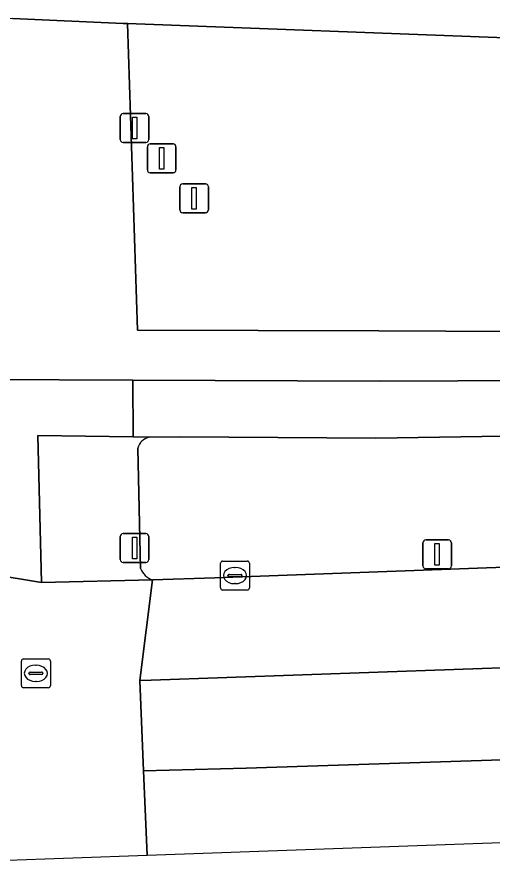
# Model space of a CAD drawing. Extents: x 161354 to 162026, y 386504 to 387460.
# Drawn here: x 161367.29 to 161383.76, y 386503.58 to 386533.26 of the extents above; entities that cross this region are included whole.
import ezdxf

# ---------------------------------------------------------------- set-up
doc = ezdxf.new("R2010")
doc.units = 0
for name, color, linetype in [('IMGEO_Berm_groen', 7, 'Continuous'), ('IMGEO_Fietspad_gesloten', 7, 'Continuous'), ('IMGEO_Fietspad_open', 7, 'Continuous'), ('IMGEO_Groenvoorziening', 7, 'Continuous'), ('IMGEO_Kolk', 7, 'Continuous'), ('IMGEO_Lichtmast', 7, 'Continuous'), ('IMGEO_Rijbaan_regionaal_gesloten', 7, 'Continuous'), ('IMGEO_Rioolput', 7, 'Continuous'), ('IMGEO_Verkeersregelinstallatiepaal', 7, 'Continuous'), ('IMGEO_Vlaggenmast', 7, 'Continuous'), ('IMGEO_Voetpad_open', 7, 'Continuous')]:
    doc.layers.add(name, color=color, linetype=linetype)

msp = doc.modelspace()

# ---------------------------------------------------------------- linework, layer by layer
at = {"layer": 'IMGEO_Berm_groen'}
for points in [[(161386.319, 386518.778), (161379.708, 386518.678), (161372.917, 386518.726), (161371.857, 386518.712)], [(161371.98, 386513.771), (161374.14, 386513.837), (161396.404, 386514.655), (161386.319, 386518.778)], [(161371.463, 386518.334), (161371.565, 386514.165)]]:
    msp.add_lwpolyline(points, dxfattribs=at)
for centre, radius, start, end in [((161371.989, 386518.18), 0.548, 103.9557, 163.6697), ((161372.178, 386514.395), 0.655, 200.5695, 252.4044)]:
    msp.add_arc(centre, radius, start, end, dxfattribs=at)
at = {"layer": 'IMGEO_Fietspad_gesloten'}
for points in [[(161431.462, 386520.822), (161426.31, 386520.835), (161417.651, 386520.815), (161379.848, 386520.652), (161371.3, 386520.69), (161371.312, 386518.719), (161371.857, 386518.712), (161372.917, 386518.726), (161379.708, 386518.678), (161386.319, 386518.778), (161417.764, 386518.813), (161431.459, 386518.828)], [(161364.442, 386515.015), (161364.463, 386514.518), (161366.382, 386513.969), (161368.136, 386513.676), (161368.004, 386518.764), (161371.312, 386518.719), (161371.3, 386520.69), (161366.194, 386520.713)]]:
    msp.add_lwpolyline(points, dxfattribs=at)
at = {"layer": 'IMGEO_Fietspad_open'}
msp.add_lwpolyline([(161364.391, 386533.313), (161367.141, 386533.216), (161370.966, 386533.047), (161371.108, 386533.042), (161384.507, 386532.532), (161384.895, 386532.517), (161417.668, 386531.27)], dxfattribs=at)
at = {"layer": 'IMGEO_Groenvoorziening'}
msp.add_lwpolyline([(161384.507, 386532.532), (161371.108, 386533.042), (161371.457, 386522.422), (161379.809, 386522.391), (161384.452, 386522.369)], close=True, dxfattribs=at)
at = {"layer": 'IMGEO_Kolk'}
for p, q in [((161374.33, 386513.49), (161374.33, 386514.342)), ((161374.405, 386514.416), (161375.257, 386514.416)), ((161375.331, 386514.342), (161375.331, 386513.49)), ((161374.589, 386513.91), (161374.589, 386513.922)), ((161374.632, 386513.959), (161375.03, 386513.959)), ((161374.818, 386514.196), (161374.843, 386514.196)), ((161375.073, 386513.922), (161375.073, 386513.91)), ((161375.027, 386513.873), (161374.629, 386513.873)), ((161374.841, 386513.636), (161374.816, 386513.636)), ((161375.257, 386513.416), (161374.405, 386513.416))]:
    msp.add_line(p, q, dxfattribs=at)
for points in [[(161374.33, 386513.49), (161374.33, 386514.342)], [(161374.405, 386514.416), (161375.257, 386514.416)], [(161375.331, 386514.342), (161375.331, 386513.49)], [(161375.257, 386513.416), (161374.405, 386513.416)]]:
    msp.add_lwpolyline(points, dxfattribs=at)
for centre, radius, start, end in [((161374.407, 386514.34), 0.0765, 91.552, 178.448), ((161374.407, 386514.34), 0.0765, 91.552, 178.448), ((161375.255, 386514.34), 0.0765, 1.552, 88.448), ((161375.255, 386514.34), 0.0765, 1.552, 88.448), ((161374.629, 386513.919), 0.0403, 85.8775, 175.7526), ((161374.626, 386513.909), 0.0366, 178.938, 274.7102), ((161375.03, 386513.916), 0.043, 264.8664, 352.4533), ((161375.034, 386513.921), 0.0386, 1.7309, 96.639), ((161374.407, 386513.492), 0.0765, 181.552, 268.448), ((161374.407, 386513.492), 0.0765, 181.552, 268.448), ((161375.255, 386513.492), 0.0765, 271.552, 358.448), ((161375.255, 386513.492), 0.0765, 271.552, 358.448)]:
    msp.add_arc(centre, radius, start, end, dxfattribs=at)
for centre, major_axis, ratio, start_param, end_param in [((161374.817, 386513.916), (-0.387, 0.002), 0.722429, 4.712389, 7.853982), ((161374.842, 386513.916), (-0.39, 0.002), 0.717154, 1.570796, 4.712389)]:
    msp.add_ellipse(centre, major_axis=major_axis, ratio=ratio, start_param=start_param, end_param=end_param, dxfattribs=at)
at = {"layer": 'IMGEO_Lichtmast'}
for p, q in [((161381.437, 386515.151), (161382.227, 386515.151)), ((161382.227, 386515.151), (161381.437, 386515.151)), ((161381.337, 386514.251), (161381.337, 386515.051)), ((161381.337, 386515.051), (161381.337, 386514.251)), ((161382.327, 386515.051), (161382.327, 386514.251)), ((161382.327, 386514.251), (161382.327, 386515.051)), ((161382.227, 386514.151), (161381.437, 386514.151)), ((161381.437, 386514.151), (161382.227, 386514.151))]:
    msp.add_line(p, q, dxfattribs=at)
msp.add_lwpolyline([(161381.757, 386515.026), (161381.907, 386515.026), (161381.907, 386514.276), (161381.757, 386514.276), (161381.757, 386515.026)], dxfattribs=at)
for centre, start, end in [((161381.437, 386515.051), 90, 180), ((161381.437, 386515.051), 90, 180), ((161382.227, 386515.051), 0, 90), ((161382.227, 386515.051), 360, 90), ((161381.437, 386514.251), 180, 270), ((161381.437, 386514.251), 180, 270), ((161382.227, 386514.251), 270, 0), ((161382.227, 386514.251), 270, 0)]:
    msp.add_arc(centre, 0.1, start, end, dxfattribs=at)
at = {"layer": 'IMGEO_Rijbaan_regionaal_gesloten'}
for points in [[(161355.176, 386518.877), (161353.768, 386503.581), (161371.791, 386504.227), (161371.67, 386507.149), (161371.541, 386510.28), (161371.98, 386513.771), (161368.136, 386513.676), (161366.382, 386513.969), (161364.463, 386514.518), (161364.442, 386515.015)], [(161496.113, 386509.898), (161506.156, 386511.424), (161507.615, 386511.531), (161477.196, 386511.531), (161453.931, 386511.811), (161441.027, 386512.554), (161433.049, 386512.42), (161400.743, 386511.313), (161371.926, 386510.29), (161371.541, 386510.28), (161371.67, 386507.149), (161375.224, 386507.246), (161437.2, 386509.26), (161444.305, 386508.987), (161451.996, 386508.692), (161456.01, 386508.461), (161462.664, 386508.078)], [(161462.664, 386508.078), (161456.01, 386508.461), (161451.996, 386508.692), (161444.305, 386508.987), (161437.2, 386509.26), (161375.224, 386507.246), (161371.67, 386507.149), (161371.791, 386504.227), (161455.324, 386507.221)]]:
    msp.add_lwpolyline(points, dxfattribs=at)
msp.add_lwpolyline([(161507.69, 386515.477), (161500, 386515.21), (161481.999, 386514.474), (161463.369, 386514.603), (161444.903, 386515.98), (161435.675, 386516.119), (161417.954, 386515.458), (161396.404, 386514.655), (161374.14, 386513.837), (161371.98, 386513.771), (161371.541, 386510.28), (161371.926, 386510.29), (161400.743, 386511.313), (161433.049, 386512.42), (161441.027, 386512.554), (161453.931, 386511.811), (161477.196, 386511.531), (161507.615, 386511.531)], close=True, dxfattribs=at)
at = {"layer": 'IMGEO_Rioolput'}
for p, q in [((161367.438, 386510.103), (161367.438, 386510.955)), ((161367.513, 386511.029), (161368.365, 386511.029)), ((161368.439, 386510.955), (161368.439, 386510.103)), ((161367.926, 386510.809), (161367.951, 386510.809)), ((161367.697, 386510.523), (161367.697, 386510.535)), ((161368.135, 386510.486), (161367.737, 386510.486)), ((161367.74, 386510.572), (161368.138, 386510.572)), ((161368.181, 386510.535), (161368.181, 386510.523)), ((161367.949, 386510.249), (161367.924, 386510.249)), ((161368.365, 386510.029), (161367.513, 386510.029))]:
    msp.add_line(p, q, dxfattribs=at)
for points in [[(161367.438, 386510.103), (161367.438, 386510.955)], [(161367.513, 386511.029), (161368.365, 386511.029)], [(161368.439, 386510.955), (161368.439, 386510.103)], [(161368.365, 386510.029), (161367.513, 386510.029)]]:
    msp.add_lwpolyline(points, dxfattribs=at)
for centre, radius, start, end in [((161367.515, 386510.953), 0.0765, 91.552, 178.448), ((161367.515, 386510.953), 0.0765, 91.552, 178.448), ((161368.363, 386510.953), 0.0765, 1.552, 88.448), ((161368.363, 386510.953), 0.0765, 1.552, 88.448), ((161367.737, 386510.532), 0.0403, 85.8775, 175.7526), ((161367.734, 386510.522), 0.0366, 178.938, 274.7102), ((161368.138, 386510.529), 0.043, 264.8664, 352.4533), ((161368.142, 386510.534), 0.0386, 1.7309, 96.639), ((161367.515, 386510.105), 0.0765, 181.552, 268.448), ((161367.515, 386510.105), 0.0765, 181.552, 268.448), ((161368.363, 386510.105), 0.0765, 271.552, 358.448), ((161368.363, 386510.105), 0.0765, 271.552, 358.448)]:
    msp.add_arc(centre, radius, start, end, dxfattribs=at)
for centre, major_axis, ratio, start_param, end_param in [((161367.925, 386510.529), (-0.387, 0.002), 0.722429, 4.712389, 7.853982), ((161367.95, 386510.529), (-0.39, 0.002), 0.717154, 1.570796, 4.712389)]:
    msp.add_ellipse(centre, major_axis=major_axis, ratio=ratio, start_param=start_param, end_param=end_param, dxfattribs=at)
at = {"layer": 'IMGEO_Verkeersregelinstallatiepaal'}
for p, q in [((161370.858, 386514.47), (161370.858, 386515.27)), ((161370.858, 386515.27), (161370.858, 386514.47)), ((161370.958, 386515.37), (161371.748, 386515.37)), ((161371.748, 386515.37), (161370.958, 386515.37)), ((161371.848, 386515.27), (161371.848, 386514.47)), ((161371.848, 386514.47), (161371.848, 386515.27)), ((161371.748, 386514.37), (161370.958, 386514.37)), ((161370.958, 386514.37), (161371.748, 386514.37))]:
    msp.add_line(p, q, dxfattribs=at)
msp.add_lwpolyline([(161371.278, 386515.245), (161371.428, 386515.245), (161371.428, 386514.495), (161371.278, 386514.495), (161371.278, 386515.245)], dxfattribs=at)
for centre, start, end in [((161370.958, 386515.27), 90, 180), ((161370.958, 386515.27), 90, 180), ((161371.748, 386515.27), 0, 90), ((161371.748, 386515.27), 360, 90), ((161370.958, 386514.47), 180, 270), ((161370.958, 386514.47), 180, 270), ((161371.748, 386514.47), 270, 0), ((161371.748, 386514.47), 270, 0)]:
    msp.add_arc(centre, 0.1, start, end, dxfattribs=at)
at = {"layer": 'IMGEO_Vlaggenmast'}
for p, q in [((161370.858, 386529.021), (161370.858, 386529.821)), ((161370.858, 386529.821), (161370.858, 386529.021)), ((161370.958, 386529.921), (161371.748, 386529.921)), ((161371.748, 386529.921), (161370.958, 386529.921)), ((161371.848, 386529.821), (161371.848, 386529.021)), ((161371.848, 386529.021), (161371.848, 386529.821)), ((161371.748, 386528.921), (161370.958, 386528.921)), ((161370.958, 386528.921), (161371.748, 386528.921)), ((161371.798, 386527.971), (161371.798, 386528.771)), ((161371.798, 386528.771), (161371.798, 386527.971)), ((161371.898, 386528.871), (161372.688, 386528.871)), ((161372.688, 386528.871), (161371.898, 386528.871)), ((161372.788, 386528.771), (161372.788, 386527.971)), ((161372.788, 386527.971), (161372.788, 386528.771)), ((161372.688, 386527.871), (161371.898, 386527.871)), ((161371.898, 386527.871), (161372.688, 386527.871)), ((161372.922, 386526.589), (161372.922, 386527.389)), ((161372.922, 386527.389), (161372.922, 386526.589)), ((161373.022, 386527.489), (161373.812, 386527.489)), ((161373.812, 386527.489), (161373.022, 386527.489)), ((161373.912, 386527.389), (161373.912, 386526.589)), ((161373.912, 386526.589), (161373.912, 386527.389)), ((161373.812, 386526.489), (161373.022, 386526.489)), ((161373.022, 386526.489), (161373.812, 386526.489))]:
    msp.add_line(p, q, dxfattribs=at)
for points in [[(161371.278, 386529.796), (161371.428, 386529.796), (161371.428, 386529.046), (161371.278, 386529.046), (161371.278, 386529.796)], [(161372.218, 386528.746), (161372.368, 386528.746), (161372.368, 386527.996), (161372.218, 386527.996), (161372.218, 386528.746)], [(161373.342, 386527.364), (161373.492, 386527.364), (161373.492, 386526.614), (161373.342, 386526.614), (161373.342, 386527.364)]]:
    msp.add_lwpolyline(points, dxfattribs=at)
for centre, start, end in [((161370.958, 386529.821), 90, 180), ((161370.958, 386529.821), 90, 180), ((161371.748, 386529.821), 0, 90), ((161371.748, 386529.821), 360, 90), ((161370.958, 386529.021), 180, 270), ((161370.958, 386529.021), 180, 270), ((161371.748, 386529.021), 270, 0), ((161371.748, 386529.021), 270, 0), ((161371.898, 386528.771), 90, 180), ((161371.898, 386528.771), 90, 180), ((161372.688, 386528.771), 0, 90), ((161372.688, 386528.771), 360, 90), ((161371.898, 386527.971), 180, 270), ((161371.898, 386527.971), 180, 270), ((161372.688, 386527.971), 270, 0), ((161372.688, 386527.971), 270, 0), ((161373.022, 386527.389), 90, 180), ((161373.022, 386527.389), 90, 180), ((161373.812, 386527.389), 0, 90), ((161373.812, 386527.389), 360, 90), ((161373.022, 386526.589), 180, 270), ((161373.022, 386526.589), 180, 270), ((161373.812, 386526.589), 270, 0), ((161373.812, 386526.589), 270, 0)]:
    msp.add_arc(centre, 0.1, start, end, dxfattribs=at)
at = {"layer": 'IMGEO_Voetpad_open'}
for points in [[(161420.131, 386522.442), (161384.895, 386522.37), (161384.452, 386522.369), (161379.809, 386522.391), (161371.457, 386522.422), (161371.108, 386533.042), (161370.966, 386533.047), (161367.141, 386533.216)], [(161366.194, 386520.713), (161371.3, 386520.69), (161379.848, 386520.652), (161417.651, 386520.815)], [(161371.857, 386518.712), (161371.312, 386518.719), (161368.004, 386518.764), (161368.136, 386513.676), (161371.98, 386513.771)], [(161371.565, 386514.165), (161371.463, 386518.334)]]:
    msp.add_lwpolyline(points, dxfattribs=at)
for centre, radius, start, end in [((161371.989, 386518.18), 0.548, 103.9557, 163.6697), ((161372.178, 386514.395), 0.655, 200.5695, 252.4044)]:
    msp.add_arc(centre, radius, start, end, dxfattribs=at)

doc.saveas('drawing.dxf')
